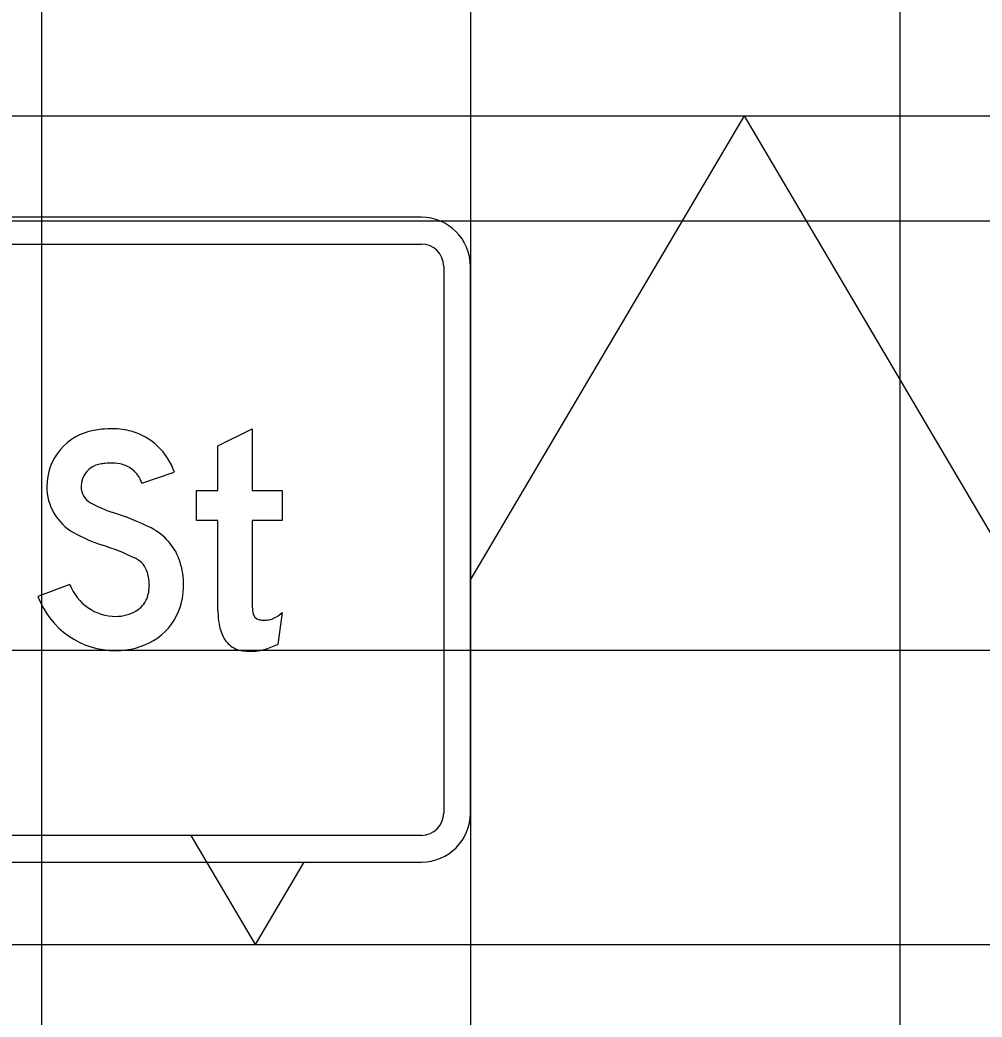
# Model space of a CAD drawing. Extents: x 2193008 to 2198143, y 1236112 to 1237864.
# Drawn here: x 2197484.604 to 2197489.089, y 1237197.396 to 1237202.043 of the extents above; entities that cross this region are included whole.
import ezdxf

# ---------------------------------------------------------------- set-up
doc = ezdxf.new("R2010")
doc.units = 0
for name, color, linetype in [('GSBWFILL', 7, 'Continuous'), ('GSCOLORFILL', 7, 'Continuous'), ('GSDIMS', 7, 'Continuous'), ('GSOUTLINE', 7, 'Continuous'), ('M-ROADS', 7, 'Continuous')]:
    doc.layers.add(name, color=color, linetype=linetype)

msp = doc.modelspace()

# ---------------------------------------------------------------- linework, layer by layer
at = {"layer": 'GSBWFILL'}
msp.add_line((2197485.8267, 1237199.2806), (2197485.8055, 1237199.1325), dxfattribs=at)
for points in [[(2197485.527, 1237199.2911), (2197485.527, 1237199.7102), (2197485.4271, 1237199.7102), (2197485.4271, 1237199.85), (2197485.527, 1237199.85), (2197485.527, 1237200.0576), (2197485.6869, 1237200.1372), (2197485.6869, 1237199.85), (2197485.8267, 1237199.85), (2197485.8267, 1237199.7102), (2197485.6869, 1237199.7102), (2197485.6869, 1237199.3158)], [(2197485.1722, 1237199.8844), (2197485.3238, 1237199.9349)], [(2197484.8374, 1237199.4112), (2197484.6879, 1237199.3549)]]:
    msp.add_lwpolyline(points, dxfattribs=at)
for centre, major_axis, ratio, start_param, end_param in [((2197484.9955, 1237199.8679), (0, 0.2662), 0.999999, 0.175685, 1.570796), ((2197485.0247, 1237199.7032), (0, 0.4334), 0.999999, 0.090794, 0.175685), ((2197485.0381, 1237199.5562), (0, 0.581), 0.999999, 6.283185, 6.373979), ((2197485.0381, 1237199.8192), (0, 0.318), 0.999999, 6.012094, 6.283185), ((2197485.0444, 1237199.8418), (0, 0.2946), 0.999999, 5.034126, 6.012094), ((2197484.9955, 1237199.8679), (0, 0.1063), 0.999999, 0.175685, 1.570796), ((2197485.0247, 1237199.7032), (0, 0.2736), 0.999999, 0.090794, 0.175685), ((2197485.0381, 1237199.5562), (0, 0.4212), 0.999999, 0, 0.090794), ((2197485.0381, 1237199.8192), (0, 0.1582), 0.999999, 6.012094, 6.283185), ((2197485.0444, 1237199.8418), (0, 0.1347), 0.999999, 5.034126, 6.012094), ((2197484.9756, 1237199.8679), (0, 0.2463), 0.999999, 1.570796, 2.627164), ((2197484.9756, 1237199.8679), (0, 0.0864), 0.999999, 1.570796, 2.627164), ((2197485.2012, 1237200.2671), (0, 0.545), 0.999999, 2.627164, 2.834816), ((2197484.6621, 1237198.5653), (0, 1.2401), 0.999999, 5.820582, 5.976409), ((2197485.2012, 1237200.2671), (0, 0.7049), 0.999999, 2.627164, 2.834816), ((2197485.0967, 1237199.4368), (0, 0.2662), 0.999999, 5.010707, 5.820582), ((2197484.6621, 1237198.5653), (0, 1.0803), 0.999999, 5.820582, 5.976409), ((2197485.0967, 1237199.4368), (0, 0.1064), 0.999999, 5.010707, 5.820582), ((2197485.0057, 1237199.4088), (0, 0.3614), 0.999999, 4.712389, 5.010707), ((2197485.0057, 1237199.4088), (0, 0.2016), 0.999999, 4.712389, 5.010707), ((2197485.0516, 1237199.492), (0, 0.2289), 0.999999, 1.931277, 3.141593), ((2197485.0371, 1237199.4088), (0, 0.1703), 0.999999, 4.331279, 4.712389), ((2197485.0371, 1237199.4088), (0, 0.3301), 0.999999, 4.331279, 4.712389), ((2197485.0516, 1237199.492), (0, 0.3887), 0.999999, 1.931277, 3.141593), ((2197485.088, 1237199.3884), (0, 0.1154), 0.999999, 3.672524, 4.331279), ((2197485.962, 1237199.3158), (0, 0.2751), 0.999996, 1.570796, 1.695783), ((2197485.0516, 1237199.4504), (0, 0.1873), 0.999999, 3.141593, 3.672524), ((2197485.088, 1237199.3884), (0, 0.2753), 0.999999, 3.672524, 4.331279), ((2197485.9519, 1237199.2911), (0, 0.4249), 0.999996, 1.570796, 1.662322), ((2197485.7287, 1237199.2865), (0, 0.04), 0.999996, 1.695783, 2.93591), ((2197485.692, 1237199.4437), (0, 0.2115), 0.999996, 3.602705, 3.831871), ((2197485.7806, 1237199.2731), (0, 0.2526), 0.999996, 1.653079, 1.937165), ((2197485.7407, 1237199.344), (0, 0.0987), 0.999996, 2.93591, 3.141593), ((2197485.7407, 1237199.388), (0, 0.1427), 0.999996, 3.141593, 3.322139), ((2197485.7528, 1237199.3213), (0, 0.0749), 0.999996, 3.322139, 3.602705), ((2197485.6719, 1237199.2312), (0, 0.1362), 0.999996, 1.936133, 2.408497), ((2197485.0516, 1237199.4504), (0, 0.3471), 0.999999, 3.141593, 3.672524), ((2197485.6588, 1237199.2216), (0, 0.1203), 0.999996, 2.436385, 2.996739), ((2197485.6232, 1237199.5181), (0, 0.4265), 0.999996, 3.420942, 3.583276), ((2197485.6823, 1237199.5619), (0, 0.4611), 0.999996, 3.052778, 3.141593), ((2197485.6823, 1237199.3711), (0, 0.2704), 0.999996, 3.141593, 3.24959), ((2197485.6926, 1237199.2761), (0, 0.1748), 0.999996, 3.24959, 3.420941)]:
    msp.add_ellipse(centre, major_axis=major_axis, ratio=ratio, start_param=start_param, end_param=end_param, dxfattribs=at)
at = {"layer": 'GSCOLORFILL'}
for p, q in [((2197486.4752, 1237201.1229), (2197473.9378, 1237201.1229)), ((2197473.9378, 1237200.998), (2197486.4752, 1237200.998)), ((2197486.5793, 1237200.894), (2197486.5793, 1237198.3465)), ((2197486.7042, 1237198.3465), (2197486.7042, 1237200.894)), ((2197485.8267, 1237199.2806), (2197485.8055, 1237199.1325)), ((2197486.4752, 1237198.2425), (2197473.939, 1237198.2425)), ((2197473.939, 1237198.1176), (2197486.4752, 1237198.1176))]:
    msp.add_line(p, q, dxfattribs=at)
for points in [[(2197485.527, 1237199.2911), (2197485.527, 1237199.7102), (2197485.4271, 1237199.7102), (2197485.4271, 1237199.85), (2197485.527, 1237199.85), (2197485.527, 1237200.0576), (2197485.6869, 1237200.1372), (2197485.6869, 1237199.85), (2197485.8267, 1237199.85), (2197485.8267, 1237199.7102), (2197485.6869, 1237199.7102), (2197485.6869, 1237199.3158)], [(2197485.1722, 1237199.8844), (2197485.3238, 1237199.9349)], [(2197484.8374, 1237199.4112), (2197484.6879, 1237199.3549)]]:
    msp.add_lwpolyline(points, dxfattribs=at)
for centre, radius, start, end in [((2197486.4752, 1237200.894), 0.2289, 0, 90), ((2197486.4752, 1237200.894), 0.1041, 0, 90), ((2197486.4752, 1237198.3465), 0.2289, 270, 0), ((2197486.4752, 1237198.3465), 0.1041, 270, 0)]:
    msp.add_arc(centre, radius, start, end, dxfattribs=at)
for centre, major_axis, ratio, start_param, end_param in [((2197484.9955, 1237199.8679), (0, 0.2662), 0.999999, 0.175685, 1.570796), ((2197485.0247, 1237199.7032), (0, 0.4334), 0.999999, 0.090794, 0.175685), ((2197485.0381, 1237199.5562), (0, 0.581), 0.999999, 6.283185, 6.373979), ((2197485.0381, 1237199.8192), (0, 0.318), 0.999999, 6.012094, 6.283185), ((2197485.0444, 1237199.8418), (0, 0.2946), 0.999999, 5.034126, 6.012094), ((2197484.9955, 1237199.8679), (0, 0.1063), 0.999999, 0.175685, 1.570796), ((2197485.0247, 1237199.7032), (0, 0.2736), 0.999999, 0.090794, 0.175685), ((2197485.0381, 1237199.5562), (0, 0.4212), 0.999999, 0, 0.090794), ((2197485.0381, 1237199.8192), (0, 0.1582), 0.999999, 6.012094, 6.283185), ((2197485.0444, 1237199.8418), (0, 0.1347), 0.999999, 5.034126, 6.012094), ((2197484.9756, 1237199.8679), (0, 0.2463), 0.999999, 1.570796, 2.627164), ((2197484.9756, 1237199.8679), (0, 0.0864), 0.999999, 1.570796, 2.627164), ((2197485.2012, 1237200.2671), (0, 0.545), 0.999999, 2.627164, 2.834816), ((2197484.6621, 1237198.5653), (0, 1.2401), 0.999999, 5.820582, 5.976409), ((2197485.2012, 1237200.2671), (0, 0.7049), 0.999999, 2.627164, 2.834816), ((2197485.0967, 1237199.4368), (0, 0.2662), 0.999999, 5.010707, 5.820582), ((2197484.6621, 1237198.5653), (0, 1.0803), 0.999999, 5.820582, 5.976409), ((2197485.0967, 1237199.4368), (0, 0.1064), 0.999999, 5.010707, 5.820582), ((2197485.0057, 1237199.4088), (0, 0.3614), 0.999999, 4.712389, 5.010707), ((2197485.0057, 1237199.4088), (0, 0.2016), 0.999999, 4.712389, 5.010707), ((2197485.0516, 1237199.492), (0, 0.2289), 0.999999, 1.931277, 3.141593), ((2197485.0371, 1237199.4088), (0, 0.1703), 0.999999, 4.331279, 4.712389), ((2197485.0371, 1237199.4088), (0, 0.3301), 0.999999, 4.331279, 4.712389), ((2197485.0516, 1237199.492), (0, 0.3887), 0.999999, 1.931277, 3.141593), ((2197485.088, 1237199.3884), (0, 0.1154), 0.999999, 3.672524, 4.331279), ((2197485.962, 1237199.3158), (0, 0.2751), 0.999996, 1.570796, 1.695783), ((2197485.0516, 1237199.4504), (0, 0.1873), 0.999999, 3.141593, 3.672524), ((2197485.088, 1237199.3884), (0, 0.2753), 0.999999, 3.672524, 4.331279), ((2197485.9519, 1237199.2911), (0, 0.4249), 0.999996, 1.570796, 1.662322), ((2197485.7287, 1237199.2865), (0, 0.04), 0.999996, 1.695783, 2.93591), ((2197485.692, 1237199.4437), (0, 0.2115), 0.999996, 3.602705, 3.831871), ((2197485.7806, 1237199.2731), (0, 0.2526), 0.999996, 1.653079, 1.937165), ((2197485.7407, 1237199.344), (0, 0.0987), 0.999996, 2.93591, 3.141593), ((2197485.7407, 1237199.388), (0, 0.1427), 0.999996, 3.141593, 3.322139), ((2197485.7528, 1237199.3213), (0, 0.0749), 0.999996, 3.322139, 3.602705), ((2197485.6719, 1237199.2312), (0, 0.1362), 0.999996, 1.936133, 2.408497), ((2197485.0516, 1237199.4504), (0, 0.3471), 0.999999, 3.141593, 3.672524), ((2197485.6588, 1237199.2216), (0, 0.1203), 0.999996, 2.436385, 2.996739), ((2197485.6232, 1237199.5181), (0, 0.4265), 0.999996, 3.420942, 3.583276), ((2197485.6823, 1237199.5619), (0, 0.4611), 0.999996, 3.052778, 3.141593), ((2197485.6823, 1237199.3711), (0, 0.2704), 0.999996, 3.141593, 3.24959), ((2197485.6926, 1237199.2761), (0, 0.1748), 0.999996, 3.24959, 3.420941)]:
    msp.add_ellipse(centre, major_axis=major_axis, ratio=ratio, start_param=start_param, end_param=end_param, dxfattribs=at)
at = {"layer": 'GSDIMS'}
for p, q in [((2197465.1942, 1237201.5962), (2197498.4561, 1237201.5962)), ((2197487.9797, 1237201.5962), (2197486.7065, 1237199.4379)), ((2197487.9797, 1237201.5962), (2197490.2583, 1237197.7337)), ((2197485.401, 1237198.2425), (2197485.7012, 1237197.7337)), ((2197485.9276, 1237198.1176), (2197485.7012, 1237197.7337)), ((2197465.1942, 1237197.7337), (2197498.4561, 1237197.7337))]:
    msp.add_line(p, q, dxfattribs=at)
at = {"layer": 'GSOUTLINE'}
msp.add_line((2197485.8267, 1237199.2806), (2197485.8055, 1237199.1325), dxfattribs=at)
for points in [[(2197485.527, 1237199.2911), (2197485.527, 1237199.7102), (2197485.4271, 1237199.7102), (2197485.4271, 1237199.85), (2197485.527, 1237199.85), (2197485.527, 1237200.0576), (2197485.6869, 1237200.1372), (2197485.6869, 1237199.85), (2197485.8267, 1237199.85), (2197485.8267, 1237199.7102), (2197485.6869, 1237199.7102), (2197485.6869, 1237199.3158)], [(2197485.1722, 1237199.8844), (2197485.3238, 1237199.9349)], [(2197484.8374, 1237199.4112), (2197484.6879, 1237199.3549)]]:
    msp.add_lwpolyline(points, dxfattribs=at)
for centre, major_axis, ratio, start_param, end_param in [((2197484.9955, 1237199.8679), (0, 0.2662), 0.999999, 0.175685, 1.570796), ((2197485.0247, 1237199.7032), (0, 0.4334), 0.999999, 0.090794, 0.175685), ((2197485.0381, 1237199.5562), (0, 0.581), 0.999999, 6.283185, 6.373979), ((2197485.0381, 1237199.8192), (0, 0.318), 0.999999, 6.012094, 6.283185), ((2197485.0444, 1237199.8418), (0, 0.2946), 0.999999, 5.034126, 6.012094), ((2197484.9955, 1237199.8679), (0, 0.1063), 0.999999, 0.175685, 1.570796), ((2197485.0247, 1237199.7032), (0, 0.2736), 0.999999, 0.090794, 0.175685), ((2197485.0381, 1237199.5562), (0, 0.4212), 0.999999, 0, 0.090794), ((2197485.0381, 1237199.8192), (0, 0.1582), 0.999999, 6.012094, 6.283185), ((2197485.0444, 1237199.8418), (0, 0.1347), 0.999999, 5.034126, 6.012094), ((2197484.9756, 1237199.8679), (0, 0.2463), 0.999999, 1.570796, 2.627164), ((2197484.9756, 1237199.8679), (0, 0.0864), 0.999999, 1.570796, 2.627164), ((2197485.2012, 1237200.2671), (0, 0.545), 0.999999, 2.627164, 2.834816), ((2197484.6621, 1237198.5653), (0, 1.2401), 0.999999, 5.820582, 5.976409), ((2197485.2012, 1237200.2671), (0, 0.7049), 0.999999, 2.627164, 2.834816), ((2197485.0967, 1237199.4368), (0, 0.2662), 0.999999, 5.010707, 5.820582), ((2197484.6621, 1237198.5653), (0, 1.0803), 0.999999, 5.820582, 5.976409), ((2197485.0967, 1237199.4368), (0, 0.1064), 0.999999, 5.010707, 5.820582), ((2197485.0057, 1237199.4088), (0, 0.3614), 0.999999, 4.712389, 5.010707), ((2197485.0057, 1237199.4088), (0, 0.2016), 0.999999, 4.712389, 5.010707), ((2197485.0516, 1237199.492), (0, 0.2289), 0.999999, 1.931277, 3.141593), ((2197485.0371, 1237199.4088), (0, 0.1703), 0.999999, 4.331279, 4.712389), ((2197485.0371, 1237199.4088), (0, 0.3301), 0.999999, 4.331279, 4.712389), ((2197485.0516, 1237199.492), (0, 0.3887), 0.999999, 1.931277, 3.141593), ((2197485.088, 1237199.3884), (0, 0.1154), 0.999999, 3.672524, 4.331279), ((2197485.962, 1237199.3158), (0, 0.2751), 0.999996, 1.570796, 1.695783), ((2197485.0516, 1237199.4504), (0, 0.1873), 0.999999, 3.141593, 3.672524), ((2197485.088, 1237199.3884), (0, 0.2753), 0.999999, 3.672524, 4.331279), ((2197485.9519, 1237199.2911), (0, 0.4249), 0.999996, 1.570796, 1.662322), ((2197485.7287, 1237199.2865), (0, 0.04), 0.999996, 1.695783, 2.93591), ((2197485.692, 1237199.4437), (0, 0.2115), 0.999996, 3.602705, 3.831871), ((2197485.7806, 1237199.2731), (0, 0.2526), 0.999996, 1.653079, 1.937165), ((2197485.7407, 1237199.344), (0, 0.0987), 0.999996, 2.93591, 3.141593), ((2197485.7407, 1237199.388), (0, 0.1427), 0.999996, 3.141593, 3.322139), ((2197485.7528, 1237199.3213), (0, 0.0749), 0.999996, 3.322139, 3.602705), ((2197485.6719, 1237199.2312), (0, 0.1362), 0.999996, 1.936133, 2.408497), ((2197485.0516, 1237199.4504), (0, 0.3471), 0.999999, 3.141593, 3.672524), ((2197485.6588, 1237199.2216), (0, 0.1203), 0.999996, 2.436385, 2.996739), ((2197485.6232, 1237199.5181), (0, 0.4265), 0.999996, 3.420942, 3.583276), ((2197485.6823, 1237199.5619), (0, 0.4611), 0.999996, 3.052778, 3.141593), ((2197485.6823, 1237199.3711), (0, 0.2704), 0.999996, 3.141593, 3.24959), ((2197485.6926, 1237199.2761), (0, 0.1748), 0.999996, 3.24959, 3.420941)]:
    msp.add_ellipse(centre, major_axis=major_axis, ratio=ratio, start_param=start_param, end_param=end_param, dxfattribs=at)
at = {"layer": 'M-ROADS'}
for p, q in [((2197484.7065, 1237163.1062), (2197484.7065, 1237223.1062)), ((2197486.7065, 1237163.1062), (2197486.7065, 1237223.1062)), ((2197488.7065, 1237163.1062), (2197488.7065, 1237223.1062)), ((2197434.7065, 1237201.1062), (2197564.7065, 1237201.1062)), ((2197434.7065, 1237199.1062), (2197564.7065, 1237199.1062))]:
    msp.add_line(p, q, dxfattribs=at)

doc.saveas('drawing.dxf')
